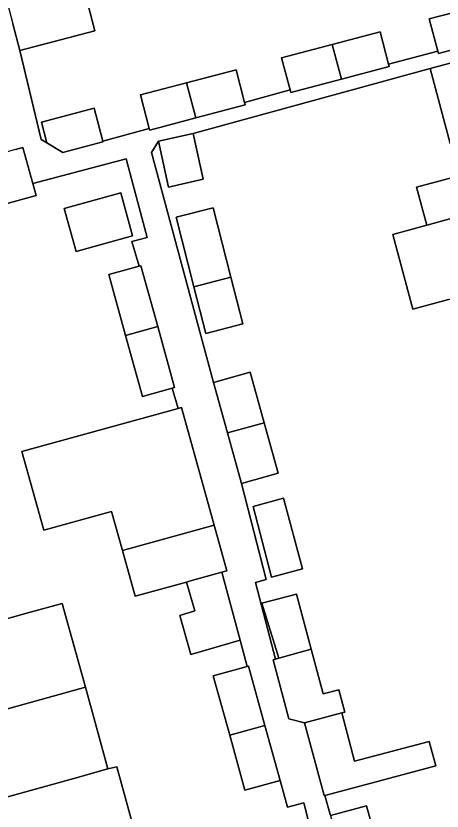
# Model space of a CAD drawing. Extents: x 162542 to 163147, y 380779 to 381521.
# Drawn here: x 162637.4 to 162668, y 380949.8 to 381007 of the extents above; entities that cross this region are included whole.
import ezdxf

# ---------------------------------------------------------------- set-up
doc = ezdxf.new("R2010")
doc.units = 0
for name, color, linetype in [('IMGEO_Erf', 7, 'Continuous'), ('IMGEO_Pand', 7, 'Continuous'), ('IMGEO_Voetpad_open', 7, 'Continuous')]:
    doc.layers.add(name, color=color, linetype=linetype)

msp = doc.modelspace()

# ---------------------------------------------------------------- linework, layer by layer
at = {"layer": 'IMGEO_Erf'}
for points in [[(162642.589, 381007.809), (162643.099, 381005.885), (162637.724, 381004.46), (162639.24, 380998.083), (162639.663, 380997.826), (162639.268, 380999.315), (162643.036, 381000.315), (162643.663, 380997.951), (162647.002, 380998.866), (162646.364, 381001.271), (162649.682, 381002.145), (162653.227, 381003.079), (162653.843, 381000.738), (162657.104, 381001.631), (162656.496, 381003.94), (162660.124, 381004.896), (162663.561, 381005.801), (162664.17, 381003.49), (162667.703, 381004.417), (162667.093, 381006.732), (162670.626, 381007.662)], [(162668.591, 380997.798), (162667.15, 381003.17), (162650.142, 380998.5), (162650.865, 380995.215), (162648.389, 380994.66), (162647.666, 380997.945), (162647.155, 380997.152), (162651.607, 380980.63), (162654.244, 380981.359), (162655.247, 380977.728), (162656.251, 380974.097), (162653.613, 380973.368), (162655.379, 380966.461), (162654.621, 380966.258), (162656.068, 380960.752), (162656.289, 380960.832), (162655.079, 380964.767), (162657.571, 380965.428), (162658.624, 380961.46), (162659.473, 380958.257), (162660.606, 380958.558), (162661.031, 380956.952), (162660.809, 380956.893), (162661.73, 380953.42), (162667.095, 380954.843), (162667.562, 380953.083), (162662.197, 380951.657), (162659.595, 380950.967), (162660.008, 380949.524), (162662.601, 380950.223), (162663.585, 380946.567)], [(162658.104, 380950.425), (162656.923, 380950.119), (162656.396, 380952.029), (162653.865, 380951.33), (162652.772, 380955.287), (162651.596, 380959.544), (162654.03, 380960.216), (162653.523, 380962.109), (162649.994, 380961.094), (162649.188, 380963.897), (162650.274, 380964.21), (162649.677, 380966.286), (162645.986, 380965.267), (162645.075, 380968.565), (162644.302, 380971.363), (162639.427, 380970.016), (162637.867, 380975.662), (162649.064, 380978.755), (162648.647, 380980.208), (162646.514, 380979.618), (162645.305, 380983.997), (162644.095, 380988.375), (162646.275, 380988.977), (162645.761, 380990.739), (162646.851, 380991.028), (162645.354, 380996.681), (162638.658, 380994.908), (162638.894, 380994.053), (162632.351, 380992.246)], [(162668.463, 380986.573), (162665.923, 380985.89), (162664.48, 380991.258), (162666.91, 380991.911), (162666.176, 380994.648), (162671.632, 380996.111)], [(162635.127, 380963.199), (162638.295, 380964.074), (162640.756, 380964.754), (162642.417, 380958.738), (162644.038, 380952.869), (162644.665, 380953.017), (162645.532, 380949.88), (162646.281, 380947.17), (162647.947, 380941.138), (162647.28, 380940.954), (162644.865, 380940.287), (162641.709, 380939.415), (162636.889, 380938.084)], [(162667.198, 380916.966), (162665.202, 380927.334), (162663.944, 380927.073), (162663.332, 380926.946), (162664.437, 380923.09), (162662.287, 380922.473), (162661.059, 380926.756), (162659.751, 380931.315), (162661.902, 380931.932), (162662.68, 380932.127), (162658.104, 380950.425)]]:
    msp.add_lwpolyline(points, dxfattribs=at)
for points in [[(162641.746, 380990.029), (162640.892, 380993.119), (162644.951, 380994.24), (162645.805, 380991.15)], [(162653.709, 380984.823), (162651.056, 380984.149), (162650.207, 380987.486), (162648.932, 380992.502), (162651.584, 380993.176), (162652.851, 380988.196)], [(162657.988, 380967.242), (162655.77, 380966.645), (162654.446, 380971.725), (162656.643, 380972.315)]]:
    msp.add_lwpolyline(points, close=True, dxfattribs=at)
at = {"layer": 'IMGEO_Pand'}
for points in [[(162642.589, 381007.809), (162640.376, 381016.134), (162637.949, 381015.49), (162637.54, 381014.785), (162635.152, 381014.151), (162636.435, 381009.319), (162637.214, 381006.382), (162637.724, 381004.46), (162643.099, 381005.885)], [(162670.626, 381007.662), (162667.093, 381006.732), (162667.703, 381004.417), (162667.747, 381004.25), (162671.282, 381005.188)], [(162660.124, 381004.896), (162660.786, 381002.403), (162664.216, 381003.313), (162664.17, 381003.49), (162663.561, 381005.801)], [(162678.28, 381000.395), (162676.84, 381005.768), (162672.011, 381004.474), (162669.565, 381003.818), (162667.15, 381003.17), (162668.591, 380997.798), (162671.006, 380998.446), (162676.806, 381000)], [(162660.124, 381004.896), (162656.496, 381003.94), (162657.104, 381001.631), (162657.155, 381001.439), (162660.786, 381002.403)], [(162649.682, 381002.145), (162650.349, 380999.633), (162653.887, 381000.572), (162653.843, 381000.738), (162653.227, 381003.079)], [(162649.682, 381002.145), (162646.364, 381001.271), (162647.002, 380998.866), (162647.032, 380998.753), (162650.349, 380999.633)], [(162639.268, 380999.315), (162639.663, 380997.826), (162640.8, 380997.135), (162643.677, 380997.898), (162643.663, 380997.951), (162643.036, 381000.315)], [(162678.386, 381000), (162678.28, 381000.395), (162676.806, 381000), (162671.006, 380998.446), (162671.632, 380996.111), (162666.176, 380994.648), (162666.91, 380991.911), (162667.023, 380991.941), (162672.35, 380993.435), (162672.449, 380993.462), (162672.501, 380993.268), (162674.273, 380993.744), (162674.32, 380993.569), (162678.39, 380994.661), (162679.722, 380995.018)], [(162650.865, 380995.215), (162650.142, 380998.5), (162647.666, 380997.945), (162648.389, 380994.66)], [(162637.409, 380997.361), (162631.406, 380995.666), (162632.351, 380992.246), (162638.894, 380994.053), (162638.658, 380994.908), (162637.939, 380997.511)], [(162640.892, 380993.119), (162641.746, 380990.029), (162645.805, 380991.15), (162644.951, 380994.24)], [(162652.851, 380988.196), (162651.584, 380993.176), (162648.932, 380992.502), (162650.207, 380987.486)], [(162675.735, 380991.011), (162674.949, 380991.222), (162674.32, 380993.569), (162674.273, 380993.744), (162672.501, 380993.268), (162672.449, 380993.462), (162672.35, 380993.435), (162667.023, 380991.941), (162666.91, 380991.911), (162664.48, 380991.258), (162665.923, 380985.89), (162668.463, 380986.573), (162676.357, 380988.694)], [(162646.275, 380988.977), (162644.095, 380988.375), (162645.305, 380983.997), (162647.605, 380984.632), (162646.395, 380989.01)], [(162652.851, 380988.196), (162650.207, 380987.486), (162651.056, 380984.149), (162653.709, 380984.823)], [(162647.605, 380984.632), (162645.305, 380983.997), (162646.514, 380979.618), (162648.647, 380980.208), (162648.814, 380980.254)], [(162651.607, 380980.63), (162652.61, 380976.999), (162655.247, 380977.728), (162654.244, 380981.359)], [(162649.064, 380978.755), (162637.867, 380975.662), (162639.427, 380970.016), (162644.302, 380971.363), (162645.075, 380968.565), (162651.653, 380970.383), (162649.321, 380978.826)], [(162655.247, 380977.728), (162652.61, 380976.999), (162653.613, 380973.368), (162656.251, 380974.097)], [(162655.77, 380966.645), (162657.988, 380967.242), (162656.643, 380972.315), (162654.446, 380971.725)], [(162651.653, 380970.383), (162645.075, 380968.565), (162645.986, 380965.267), (162649.677, 380966.286), (162649.959, 380966.364), (162652.216, 380966.988), (162652.564, 380967.084)], [(162652.216, 380966.988), (162649.959, 380966.364), (162649.677, 380966.286), (162650.274, 380964.21), (162649.188, 380963.897), (162649.994, 380961.094), (162653.523, 380962.109)], [(162656.289, 380960.832), (162658.624, 380961.46), (162657.571, 380965.428), (162655.079, 380964.767)], [(162642.417, 380958.738), (162640.756, 380964.754), (162638.295, 380964.074), (162635.127, 380963.199), (162630.307, 380961.868), (162630.539, 380961.029), (162629.919, 380960.858), (162630.544, 380958.595), (162631.189, 380958.773), (162631.996, 380955.853)], [(162658.624, 380961.46), (162656.289, 380960.832), (162656.068, 380960.752), (162655.898, 380960.69), (162657.02, 380956.459), (162658.131, 380956.183), (162660.809, 380956.893), (162661.031, 380956.952), (162660.606, 380958.558), (162659.473, 380958.257)], [(162654.03, 380960.216), (162651.596, 380959.544), (162652.772, 380955.287), (162655.303, 380955.988), (162654.128, 380960.243)], [(162633.617, 380949.984), (162641.578, 380952.188), (162644.038, 380952.869), (162642.417, 380958.738), (162631.996, 380955.853)], [(162660.809, 380956.893), (162658.131, 380956.183), (162659.54, 380950.952), (162659.595, 380950.967), (162662.197, 380951.657), (162667.562, 380953.083), (162667.095, 380954.843), (162661.73, 380953.42)], [(162655.303, 380955.988), (162652.772, 380955.287), (162653.865, 380951.33), (162656.396, 380952.029)], [(162645.532, 380949.88), (162644.665, 380953.017), (162644.038, 380952.869), (162641.578, 380952.188), (162633.617, 380949.984), (162635.239, 380944.113), (162646.281, 380947.17)], [(162660.993, 380945.869), (162663.585, 380946.567), (162662.601, 380950.223), (162660.008, 380949.524)]]:
    msp.add_lwpolyline(points, close=True, dxfattribs=at)
at = {"layer": 'IMGEO_Voetpad_open'}
for points in [[(162671.282, 381005.188), (162667.747, 381004.25), (162667.703, 381004.417), (162664.17, 381003.49), (162664.216, 381003.313), (162660.786, 381002.403), (162657.155, 381001.439), (162657.104, 381001.631), (162653.843, 381000.738), (162653.887, 381000.572), (162650.349, 380999.633), (162647.032, 380998.753), (162647.002, 380998.866), (162643.663, 380997.951), (162643.677, 380997.898), (162640.8, 380997.135), (162639.663, 380997.826), (162639.24, 380998.083), (162637.724, 381004.46), (162637.214, 381006.382)], [(162660.008, 380949.524), (162659.595, 380950.967), (162659.54, 380950.952), (162658.131, 380956.183), (162657.02, 380956.459), (162655.898, 380960.69), (162656.068, 380960.752), (162654.621, 380966.258), (162655.379, 380966.461), (162653.613, 380973.368), (162652.61, 380976.999), (162651.607, 380980.63), (162647.155, 380997.152), (162647.666, 380997.945), (162650.142, 380998.5), (162667.15, 381003.17), (162669.565, 381003.818)], [(162637.409, 380997.361), (162637.939, 380997.511), (162638.658, 380994.908), (162645.354, 380996.681), (162646.851, 380991.028), (162645.761, 380990.739), (162646.275, 380988.977), (162646.395, 380989.01), (162647.605, 380984.632), (162648.814, 380980.254), (162648.647, 380980.208), (162649.064, 380978.755), (162649.321, 380978.826), (162651.653, 380970.383), (162652.564, 380967.084), (162652.216, 380966.988), (162653.523, 380962.109), (162654.03, 380960.216), (162654.128, 380960.243), (162655.303, 380955.988), (162656.396, 380952.029), (162656.923, 380950.119), (162658.104, 380950.425), (162662.68, 380932.127)]]:
    msp.add_lwpolyline(points, dxfattribs=at)

doc.saveas('drawing.dxf')
